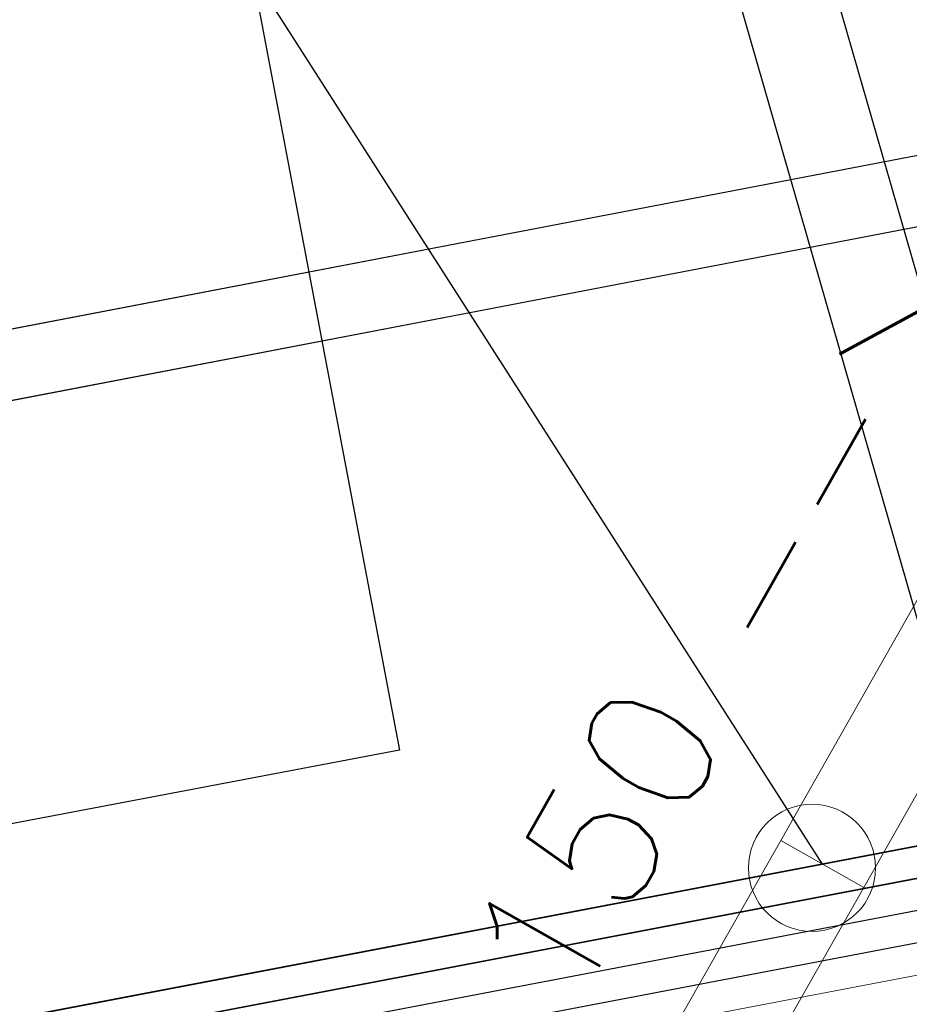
# Model space of a CAD drawing. Header units: metres. Extents: x -502 to 161, y -108 to 174.
# Tile 353 of 656: x -147.64 to -146.24, y -31.16 to -29.61. Entities that reach past the tile are written whole.
import ezdxf

# ---------------------------------------------------------------- set-up
doc = ezdxf.new("R2010")
doc.units = ezdxf.units.M
doc.header["$LTSCALE"] = 0.1
for name, color, linetype in [('BRI31-005.05-5p02-Koordinierung Lageplan 4. BA ZOB West 2022-06-15', 7, 'Continuous'), ('BRI31-005.06-5f07-Koordinierung Lageplan 4. BA ZOB Fernbusbahnh', 7, 'Continuous'), ('BRI32-005.02-5f05-Koordinierung Schemaplan 4 BA ZOB Teilbereich', 7, 'Continuous'), ('BRI32-005.03-5f06-Koordinierung Schemaplan 4 BA ZOB Teilbereich 2 Ost - Bahnhofsallee 2023-01-21', 7, 'Continuous')]:
    doc.layers.add(name, color=color, linetype=linetype)
doc.styles.add('Txt', font='txt_____.ttf')

msp = doc.modelspace()

# ---------------------------------------------------------------- linework, layer by layer
at = {"layer": 'BRI31-005.05-5p02-Koordinierung Lageplan 4. BA ZOB West 2022-06-15', "color": 7, "linetype": 'Continuous', "lineweight": 25, "transparency": 33554687}
for p, q in [((-146.8265, -27.9409), (-145.331, -33.1358)), ((-146.9739, -27.9686), (-145.4784, -33.1636))]:
    msp.add_line(p, q, dxfattribs=at)
at = {"layer": 'BRI31-005.05-5p02-Koordinierung Lageplan 4. BA ZOB West 2022-06-15', "color": 1, "linetype": 'Continuous', "lineweight": 25, "true_color": 0xff0000, "transparency": 33554687}
msp.add_line((-146.3791, -30.937), (-147.2755, -29.5365), dxfattribs=at)
at = {"layer": 'BRI31-005.05-5p02-Koordinierung Lageplan 4. BA ZOB West 2022-06-15', "color": 6, "linetype": 'Continuous', "lineweight": 25, "true_color": 0xff00ff, "transparency": 33554687, "flags": 128}
for points in [[(-12.8197, -7.1584), (-13.0948, -7.1684), (-17.6753, -7.3484), (-25.0233, -7.7685), (-29.4119, -8.0888), (-36.588, -9.7298), (-36.8022, -9.7791), (-48.761, -11.229), (-54.8582, -12.3594), (-60.5568, -13.5195), (-72.2392, -15.9794), (-83.9386, -18.0493), (-95.7552, -20.2994), (-107.5641, -22.6294), (-119.3715, -24.8394), (-124.8625, -26.009), (-126.093, -26.1489), (-127.2478, -26.3291), (-138.8097, -28.3993), (-150.5411, -30.6494), (-156.6329, -31.8278), (-162.3974, -31.1788), (-174.3003, -29.339)], [(-174.3171, -29.4477), (-162.412, -31.2879), (-156.6285, -31.939), (-150.5203, -30.7574), (-138.7897, -28.5075), (-127.2296, -26.4376), (-126.0783, -26.2579), (-124.8448, -26.1177), (-119.3499, -24.9473), (-107.5433, -22.7374), (-95.7342, -20.4074), (-83.9188, -18.1575), (-72.2182, -16.0874), (-60.5345, -13.6272), (-54.8372, -12.4674), (-48.7444, -11.3378), (-36.7832, -9.8876), (-36.5634, -9.837), (-29.3955, -8.1979), (-25.0161, -7.8783), (-17.67, -7.4583), (-13.0906, -7.2783), (-12.8157, -7.2683)]]:
    msp.add_lwpolyline(points, dxfattribs=at)
at = {"layer": 'BRI31-005.05-5p02-Koordinierung Lageplan 4. BA ZOB West 2022-06-15', "color": 190, "linetype": 'Continuous', "lineweight": 35, "true_color": 0x7f00ff, "transparency": 33554687, "flags": 128}
for points in [[(-55.7007, -13.3634), (-59.4327, -13.9934), (-61.4087, -14.3464), (-62.2647, -14.4984), (-62.6667, -14.5974), (-62.8907, -14.7334), (-63.5967, -15.2334), (-64.4177, -15.8004), (-64.8657, -15.8864), (-69.7037, -16.7484), (-75.4637, -17.6884), (-81.7337, -18.6534), (-88.9077, -20.0034), (-93.6827, -20.7334), (-98.9647, -21.6334), (-104.5957, -22.9234), (-121.8907, -26.2934), (-126.8117, -27.2034), (-150.4477, -31.7134), (-157.1307, -33.0134), (-162.7687, -32.1234), (-174.7807, -30.4434), (-178.1477, -29.6134), (-179.1357, -29.4334)], [(-93.6747, -20.7824), (-98.9547, -21.6824), (-104.5847, -22.9724), (-121.8807, -26.3424), (-126.8027, -27.2524), (-150.4387, -31.7624), (-150.7407, -31.8214), (-157.1297, -33.0644), (-162.7757, -32.1724), (-174.7877, -30.4934), (-178.1567, -29.6624), (-179.1357, -29.4844)]]:
    msp.add_lwpolyline(points, dxfattribs=at)
at = {"layer": 'BRI31-005.05-5p02-Koordinierung Lageplan 4. BA ZOB West 2022-06-15', "color": 250, "linetype": 'Continuous', "lineweight": 25, "true_color": 0x333333, "transparency": 33554687, "flags": 128}
for points in [[(-93.6667, -20.8314), (-98.9447, -21.7314), (-104.5737, -23.0214), (-121.8707, -26.3914), (-126.7937, -27.3014), (-150.4297, -31.8114), (-150.7307, -31.8704), (-157.1287, -33.1154), (-162.7827, -32.2214), (-174.7947, -30.5434), (-178.1657, -29.7114), (-179.1357, -29.5354)], [(-93.6587, -20.8804), (-98.9347, -21.7804), (-104.5627, -23.0704), (-121.8607, -26.4404), (-126.7847, -27.3504), (-150.4207, -31.8604), (-150.7207, -31.9194), (-157.1277, -33.1664), (-162.7897, -32.2704), (-174.8017, -30.5934), (-178.1747, -29.7604), (-179.1357, -29.5864)]]:
    msp.add_lwpolyline(points, dxfattribs=at)
at = {"layer": 'BRI31-005.05-5p02-Koordinierung Lageplan 4. BA ZOB West 2022-06-15', "color": 251, "linetype": 'Continuous', "lineweight": 13, "true_color": 0x5b5b5b, "transparency": 33554687, "flags": 128}
msp.add_lwpolyline([(-93.6507, -20.9294), (-98.8777, -21.8214), (-104.5517, -23.1194), (-121.8507, -26.4894), (-126.7757, -27.3994), (-150.4117, -31.9094), (-150.7107, -31.9684), (-157.1267, -33.2174), (-162.7967, -32.3194), (-174.8087, -30.6434), (-176.5547, -29.7624), (-176.4667, -28.8414), (-176.3907, -28.5144)], dxfattribs=at)
at = {"layer": 'BRI31-005.05-5p02-Koordinierung Lageplan 4. BA ZOB West 2022-06-15', "color": 1, "linetype": 'Continuous', "lineweight": 18, "true_color": 0xff0000, "transparency": 33554687, "flags": 128}
for points in [[(-146.3139, -30.974), (-144.1979, -27.243), (-144.3284, -27.169), (-146.4444, -30.9)], [(-147.3299, -32.764), (-146.3139, -30.974), (-146.4443, -30.9), (-147.4603, -32.69)]]:
    msp.add_lwpolyline(points, dxfattribs=at)
at = {"layer": 'BRI31-005.05-5p02-Koordinierung Lageplan 4. BA ZOB West 2022-06-15', "color": 116, "linetype": 'Continuous', "lineweight": 13, "true_color": 0x007f3f, "transparency": 33554687, "flags": 128}
for points in [[(-126.7577, -27.4974), (-150.3927, -32.0074), (-150.6917, -32.0664), (-157.1247, -33.3194), (-162.8117, -32.4184), (-174.8387, -30.7404), (-176.6607, -29.8214), (-176.5657, -28.8254), (-176.4877, -28.4914), (-176.2937, -28.5374), (-176.3677, -28.8574), (-176.4487, -29.7034), (-174.7787, -30.5464), (-162.7817, -32.2204), (-157.1287, -33.1154), (-150.7297, -31.8704), (-150.4307, -31.8114), (-126.7937, -27.3014)], [(-126.7487, -27.5464), (-150.3837, -32.0564), (-150.6817, -32.1154), (-157.1237, -33.3704), (-162.8187, -32.4674), (-174.8447, -30.7904), (-176.7667, -29.8814), (-176.6647, -28.8094), (-176.5847, -28.4684), (-176.3907, -28.5144), (-176.4667, -28.8414), (-176.5547, -29.7614), (-174.7867, -30.5964), (-162.7887, -32.2694), (-157.1277, -33.1664), (-150.7197, -31.9194), (-150.4217, -31.8604), (-126.7847, -27.3504)]]:
    msp.add_lwpolyline(points, dxfattribs=at)
at = {"layer": 'BRI31-005.05-5p02-Koordinierung Lageplan 4. BA ZOB West 2022-06-15', "color": 7, "linetype": 'Continuous', "lineweight": 18, "transparency": 33554687, "flags": 128}
msp.add_lwpolyline([(-149.2984, -29.6037), (-147.3334, -29.2311), (-147.0439, -30.7579), (-149.0089, -31.1305), (-149.2984, -29.6037)], dxfattribs=at)
at = {"layer": 'BRI31-005.05-5p02-Koordinierung Lageplan 4. BA ZOB West 2022-06-15', "color": 1, "linetype": 'Continuous', "lineweight": 25, "true_color": 0xff0000, "transparency": 33554687, "flags": 128}
msp.add_lwpolyline([(-149.2984, -29.6037), (-147.3334, -29.2311), (-147.0439, -30.7579), (-149.0089, -31.1305), (-149.2984, -29.6037)], dxfattribs=at)
at = {"layer": 'BRI31-005.05-5p02-Koordinierung Lageplan 4. BA ZOB West 2022-06-15', "color": 1, "linetype": 'Continuous', "lineweight": 18, "true_color": 0xff0000, "transparency": 33554687}
msp.add_circle((-146.3954, -30.943), 0.1, dxfattribs=at)
at = {"layer": 'BRI31-005.06-5f07-Koordinierung Lageplan 4. BA ZOB Fernbusbahnh', "color": 190, "linetype": 'Continuous', "lineweight": 30, "true_color": 0x7f00ff, "transparency": 33554687, "flags": 128}
for points in [[(-55.7007, -13.3634), (-59.4327, -13.9934), (-61.4087, -14.3464), (-62.2647, -14.4984), (-62.6667, -14.5974), (-62.8907, -14.7334), (-63.5967, -15.2334), (-64.4177, -15.8004), (-64.8657, -15.8864), (-69.7037, -16.7484), (-75.4637, -17.6884), (-81.7337, -18.6534), (-88.9077, -20.0034), (-93.6827, -20.7334), (-98.9647, -21.6334), (-104.5957, -22.9234), (-121.8907, -26.2934), (-126.8117, -27.2034), (-150.4477, -31.7134), (-157.1307, -33.0134), (-162.7687, -32.1234), (-174.7807, -30.4434), (-178.1477, -29.6134), (-179.1357, -29.4334)], [(-93.6747, -20.7824), (-98.9547, -21.6824), (-104.5847, -22.9724), (-121.8807, -26.3424), (-126.8027, -27.2524), (-150.4387, -31.7624), (-150.7407, -31.8214), (-157.1297, -33.0644), (-162.7757, -32.1724), (-174.7877, -30.4934), (-178.1567, -29.6624), (-179.1357, -29.4844)]]:
    msp.add_lwpolyline(points, dxfattribs=at)
at = {"layer": 'BRI31-005.06-5f07-Koordinierung Lageplan 4. BA ZOB Fernbusbahnh', "color": 250, "linetype": 'Continuous', "lineweight": 20, "true_color": 0x333333, "transparency": 33554687, "flags": 128}
for points in [[(-93.6667, -20.8314), (-98.9447, -21.7314), (-104.5737, -23.0214), (-121.8707, -26.3914), (-126.7937, -27.3014), (-150.4297, -31.8114), (-150.7307, -31.8704), (-157.1287, -33.1154), (-162.7827, -32.2214), (-174.7947, -30.5434), (-178.1657, -29.7114), (-179.1357, -29.5354)], [(-93.6587, -20.8804), (-98.9347, -21.7804), (-104.5627, -23.0704), (-121.8607, -26.4404), (-126.7847, -27.3504), (-150.4207, -31.8604), (-150.7207, -31.9194), (-157.1277, -33.1664), (-162.7897, -32.2704), (-174.8017, -30.5934), (-178.1747, -29.7604), (-179.1357, -29.5864)]]:
    msp.add_lwpolyline(points, dxfattribs=at)
at = {"layer": 'BRI32-005.02-5f05-Koordinierung Schemaplan 4 BA ZOB Teilbereich', "color": 6, "linetype": 'Continuous', "lineweight": 25, "true_color": 0xff00ff, "transparency": 33554687, "flags": 128}
for points in [[(-12.8197, -7.1584), (-13.0948, -7.1684), (-17.6753, -7.3484), (-25.0233, -7.7685), (-29.4119, -8.0888), (-36.588, -9.7298), (-36.8022, -9.7791), (-48.761, -11.229), (-54.8582, -12.3594), (-60.5568, -13.5195), (-72.2392, -15.9794), (-83.9386, -18.0493), (-95.7552, -20.2994), (-107.5641, -22.6294), (-119.3715, -24.8394), (-124.8625, -26.009), (-126.093, -26.1489), (-127.2478, -26.3291), (-138.8097, -28.3993), (-150.5411, -30.6494), (-156.6329, -31.8278), (-162.3974, -31.1788), (-174.3003, -29.339)], [(-174.3171, -29.4477), (-162.412, -31.2879), (-156.6285, -31.939), (-150.5203, -30.7574), (-138.7897, -28.5075), (-127.2296, -26.4376), (-126.0783, -26.2579), (-124.8448, -26.1177), (-119.3499, -24.9473), (-107.5433, -22.7374), (-95.7342, -20.4074), (-83.9188, -18.1575), (-72.2182, -16.0874), (-60.5345, -13.6272), (-54.8372, -12.4674), (-48.7444, -11.3378), (-36.7832, -9.8876), (-36.5634, -9.837), (-29.3955, -8.1979), (-25.0161, -7.8783), (-17.67, -7.4583), (-13.0906, -7.2783), (-12.8157, -7.2683)]]:
    msp.add_lwpolyline(points, dxfattribs=at)
at = {"layer": 'BRI32-005.02-5f05-Koordinierung Schemaplan 4 BA ZOB Teilbereich', "color": 190, "linetype": 'Continuous', "lineweight": 35, "true_color": 0x7f00ff, "transparency": 33554687, "flags": 128}
for points in [[(-55.7007, -13.3634), (-59.4327, -13.9934), (-61.4087, -14.3464), (-62.2647, -14.4984), (-62.6667, -14.5974), (-62.8907, -14.7334), (-63.5967, -15.2334), (-64.4177, -15.8004), (-64.8657, -15.8864), (-69.7037, -16.7484), (-75.4637, -17.6884), (-81.7337, -18.6534), (-88.9077, -20.0034), (-93.6827, -20.7334), (-98.9647, -21.6334), (-104.5957, -22.9234), (-121.8907, -26.2934), (-126.8117, -27.2034), (-150.4477, -31.7134), (-157.1307, -33.0134), (-162.7687, -32.1234), (-174.7807, -30.4434), (-178.1477, -29.6134), (-179.1357, -29.4334)], [(-93.6747, -20.7824), (-98.9547, -21.6824), (-104.5847, -22.9724), (-121.8807, -26.3424), (-126.8027, -27.2524), (-150.4387, -31.7624), (-150.7407, -31.8214), (-157.1297, -33.0644), (-162.7757, -32.1724), (-174.7877, -30.4934), (-178.1567, -29.6624), (-179.1357, -29.4844)]]:
    msp.add_lwpolyline(points, dxfattribs=at)
at = {"layer": 'BRI32-005.02-5f05-Koordinierung Schemaplan 4 BA ZOB Teilbereich', "color": 250, "linetype": 'Continuous', "lineweight": 25, "true_color": 0x333333, "transparency": 33554687, "flags": 128}
for points in [[(-93.6667, -20.8314), (-98.9447, -21.7314), (-104.5737, -23.0214), (-121.8707, -26.3914), (-126.7937, -27.3014), (-150.4297, -31.8114), (-150.7307, -31.8704), (-157.1287, -33.1154), (-162.7827, -32.2214), (-174.7947, -30.5434), (-178.1657, -29.7114), (-179.1357, -29.5354)], [(-93.6587, -20.8804), (-98.9347, -21.7804), (-104.5627, -23.0704), (-121.8607, -26.4404), (-126.7847, -27.3504), (-150.4207, -31.8604), (-150.7207, -31.9194), (-157.1277, -33.1664), (-162.7897, -32.2704), (-174.8017, -30.5934), (-178.1747, -29.7604), (-179.1357, -29.5864)]]:
    msp.add_lwpolyline(points, dxfattribs=at)
at = {"layer": 'BRI32-005.02-5f05-Koordinierung Schemaplan 4 BA ZOB Teilbereich', "color": 251, "linetype": 'Continuous', "lineweight": 13, "true_color": 0x5b5b5b, "transparency": 33554687, "flags": 128}
msp.add_lwpolyline([(-93.6507, -20.9294), (-98.8777, -21.8214), (-104.5517, -23.1194), (-121.8507, -26.4894), (-126.7757, -27.3994), (-150.4117, -31.9094), (-150.7107, -31.9684), (-157.1267, -33.2174), (-162.7967, -32.3194), (-174.8087, -30.6434), (-176.5547, -29.7624), (-176.4667, -28.8414), (-176.3907, -28.5144)], dxfattribs=at)
at = {"layer": 'BRI32-005.02-5f05-Koordinierung Schemaplan 4 BA ZOB Teilbereich', "color": 116, "linetype": 'Continuous', "lineweight": 13, "true_color": 0x007f3f, "transparency": 33554687, "flags": 128}
for points in [[(-126.7577, -27.4974), (-150.3927, -32.0074), (-150.6917, -32.0664), (-157.1247, -33.3194), (-162.8117, -32.4184), (-174.8387, -30.7404), (-176.6607, -29.8214), (-176.5657, -28.8254), (-176.4877, -28.4914), (-176.2937, -28.5374), (-176.3677, -28.8574), (-176.4487, -29.7034), (-174.7787, -30.5464), (-162.7817, -32.2204), (-157.1287, -33.1154), (-150.7297, -31.8704), (-150.4307, -31.8114), (-126.7937, -27.3014)], [(-126.7487, -27.5464), (-150.3837, -32.0564), (-150.6817, -32.1154), (-157.1237, -33.3704), (-162.8187, -32.4674), (-174.8447, -30.7904), (-176.7667, -29.8814), (-176.6647, -28.8094), (-176.5847, -28.4684), (-176.3907, -28.5144), (-176.4667, -28.8414), (-176.5547, -29.7614), (-174.7867, -30.5964), (-162.7887, -32.2694), (-157.1277, -33.1664), (-150.7197, -31.9194), (-150.4217, -31.8604), (-126.7847, -27.3504)]]:
    msp.add_lwpolyline(points, dxfattribs=at)
at = {"layer": 'BRI32-005.03-5f06-Koordinierung Schemaplan 4 BA ZOB Teilbereich 2 Ost - Bahnhofsallee 2023-01-21', "color": 6, "linetype": 'Continuous', "lineweight": 20, "true_color": 0xff00ff, "transparency": 33554687, "flags": 128}
for points in [[(-12.8197, -7.1584), (-13.0948, -7.1684), (-17.6753, -7.3484), (-25.0233, -7.7685), (-29.4119, -8.0888), (-36.588, -9.7298), (-36.8022, -9.7791), (-48.761, -11.229), (-54.8582, -12.3594), (-60.5568, -13.5195), (-72.2392, -15.9794), (-83.9386, -18.0493), (-95.7552, -20.2994), (-107.5641, -22.6294), (-119.3715, -24.8394), (-124.8625, -26.009), (-126.093, -26.1489), (-127.2478, -26.3291), (-138.8097, -28.3993), (-150.5411, -30.6494), (-156.6329, -31.8278), (-162.3974, -31.1788), (-174.3003, -29.339)], [(-174.3171, -29.4477), (-162.412, -31.2879), (-156.6285, -31.939), (-150.5203, -30.7574), (-138.7897, -28.5075), (-127.2296, -26.4376), (-126.0783, -26.2579), (-124.8448, -26.1177), (-119.3499, -24.9473), (-107.5433, -22.7374), (-95.7342, -20.4074), (-83.9188, -18.1575), (-72.2182, -16.0874), (-60.5345, -13.6272), (-54.8372, -12.4674), (-48.7444, -11.3378), (-36.7832, -9.8876), (-36.5634, -9.837), (-29.3955, -8.1979), (-25.0161, -7.8783), (-17.67, -7.4583), (-13.0906, -7.2783), (-12.8157, -7.2683)]]:
    msp.add_lwpolyline(points, dxfattribs=at)
at = {"layer": 'BRI32-005.03-5f06-Koordinierung Schemaplan 4 BA ZOB Teilbereich 2 Ost - Bahnhofsallee 2023-01-21', "color": 190, "linetype": 'Continuous', "lineweight": 30, "true_color": 0x7f00ff, "transparency": 33554687, "flags": 128}
for points in [[(-55.7007, -13.3634), (-59.4327, -13.9934), (-61.4087, -14.3464), (-62.2647, -14.4984), (-62.6667, -14.5974), (-62.8907, -14.7334), (-63.5967, -15.2334), (-64.4177, -15.8004), (-64.8657, -15.8864), (-69.7037, -16.7484), (-75.4637, -17.6884), (-81.7337, -18.6534), (-88.9077, -20.0034), (-93.6827, -20.7334), (-98.9647, -21.6334), (-104.5957, -22.9234), (-121.8907, -26.2934), (-126.8117, -27.2034), (-150.4477, -31.7134), (-157.1307, -33.0134), (-162.7687, -32.1234), (-174.7807, -30.4434), (-178.1477, -29.6134), (-179.1357, -29.4334)], [(-93.6747, -20.7824), (-98.9547, -21.6824), (-104.5847, -22.9724), (-121.8807, -26.3424), (-126.8027, -27.2524), (-150.4387, -31.7624), (-150.7407, -31.8214), (-157.1297, -33.0644), (-162.7757, -32.1724), (-174.7877, -30.4934), (-178.1567, -29.6624), (-179.1357, -29.4844)]]:
    msp.add_lwpolyline(points, dxfattribs=at)
at = {"layer": 'BRI32-005.03-5f06-Koordinierung Schemaplan 4 BA ZOB Teilbereich 2 Ost - Bahnhofsallee 2023-01-21', "color": 250, "linetype": 'Continuous', "lineweight": 20, "true_color": 0x333333, "transparency": 33554687, "flags": 128}
for points in [[(-93.6667, -20.8314), (-98.9447, -21.7314), (-104.5737, -23.0214), (-121.8707, -26.3914), (-126.7937, -27.3014), (-150.4297, -31.8114), (-150.7307, -31.8704), (-157.1287, -33.1154), (-162.7827, -32.2214), (-174.7947, -30.5434), (-178.1657, -29.7114), (-179.1357, -29.5354)], [(-93.6587, -20.8804), (-98.9347, -21.7804), (-104.5627, -23.0704), (-121.8607, -26.4404), (-126.7847, -27.3504), (-150.4207, -31.8604), (-150.7207, -31.9194), (-157.1277, -33.1664), (-162.7897, -32.2704), (-174.8017, -30.5934), (-178.1747, -29.7604), (-179.1357, -29.5864)]]:
    msp.add_lwpolyline(points, dxfattribs=at)
at = {"layer": 'BRI32-005.03-5f06-Koordinierung Schemaplan 4 BA ZOB Teilbereich 2 Ost - Bahnhofsallee 2023-01-21', "color": 251, "linetype": 'Continuous', "lineweight": 9, "true_color": 0x5b5b5b, "transparency": 33554687, "flags": 128}
msp.add_lwpolyline([(-93.6507, -20.9294), (-98.8777, -21.8214), (-104.5517, -23.1194), (-121.8507, -26.4894), (-126.7757, -27.3994), (-150.4117, -31.9094), (-150.7107, -31.9684), (-157.1267, -33.2174), (-162.7967, -32.3194), (-174.8087, -30.6434), (-176.5547, -29.7624), (-176.4667, -28.8414), (-176.3907, -28.5144)], dxfattribs=at)
at = {"layer": 'BRI32-005.03-5f06-Koordinierung Schemaplan 4 BA ZOB Teilbereich 2 Ost - Bahnhofsallee 2023-01-21', "color": 116, "linetype": 'Continuous', "lineweight": 9, "true_color": 0x007f3f, "transparency": 33554687, "flags": 128}
for points in [[(-126.7577, -27.4974), (-150.3927, -32.0074), (-150.6917, -32.0664), (-157.1247, -33.3194), (-162.8117, -32.4184), (-174.8387, -30.7404), (-176.6607, -29.8214), (-176.5657, -28.8254), (-176.4877, -28.4914), (-176.2937, -28.5374), (-176.3677, -28.8574), (-176.4487, -29.7034), (-174.7787, -30.5464), (-162.7817, -32.2204), (-157.1287, -33.1154), (-150.7297, -31.8704), (-150.4307, -31.8114), (-126.7937, -27.3014)], [(-126.7487, -27.5464), (-150.3837, -32.0564), (-150.6817, -32.1154), (-157.1237, -33.3704), (-162.8187, -32.4674), (-174.8447, -30.7904), (-176.7667, -29.8814), (-176.6647, -28.8094), (-176.5847, -28.4684), (-176.3907, -28.5144), (-176.4667, -28.8414), (-176.5547, -29.7614), (-174.7867, -30.5964), (-162.7887, -32.2694), (-157.1277, -33.1664), (-150.7197, -31.9194), (-150.4217, -31.8604), (-126.7847, -27.3504)]]:
    msp.add_lwpolyline(points, dxfattribs=at)

# ---------------------------------------------------------------- texts
at = {"layer": 'BRI31-005.05-5p02-Koordinierung Lageplan 4. BA ZOB West 2022-06-15', "color": 1, "true_color": 0xff0000, "transparency": 33554687, "char_height": 0.2, "attachment_point": 1, "line_spacing_factor": 0.25, "style": 'Txt'}
for s, insert, rotation in [('--> 1.6 % 4.3 m DN 150 PP', (-146.6138, -30.5386), 60.4407), ('--> DN 150', (-147.5879, -32.2064), 60.4209)]:
    msp.add_mtext(s, dxfattribs=dict(at, insert=insert, rotation=rotation))

doc.saveas('drawing.dxf')
